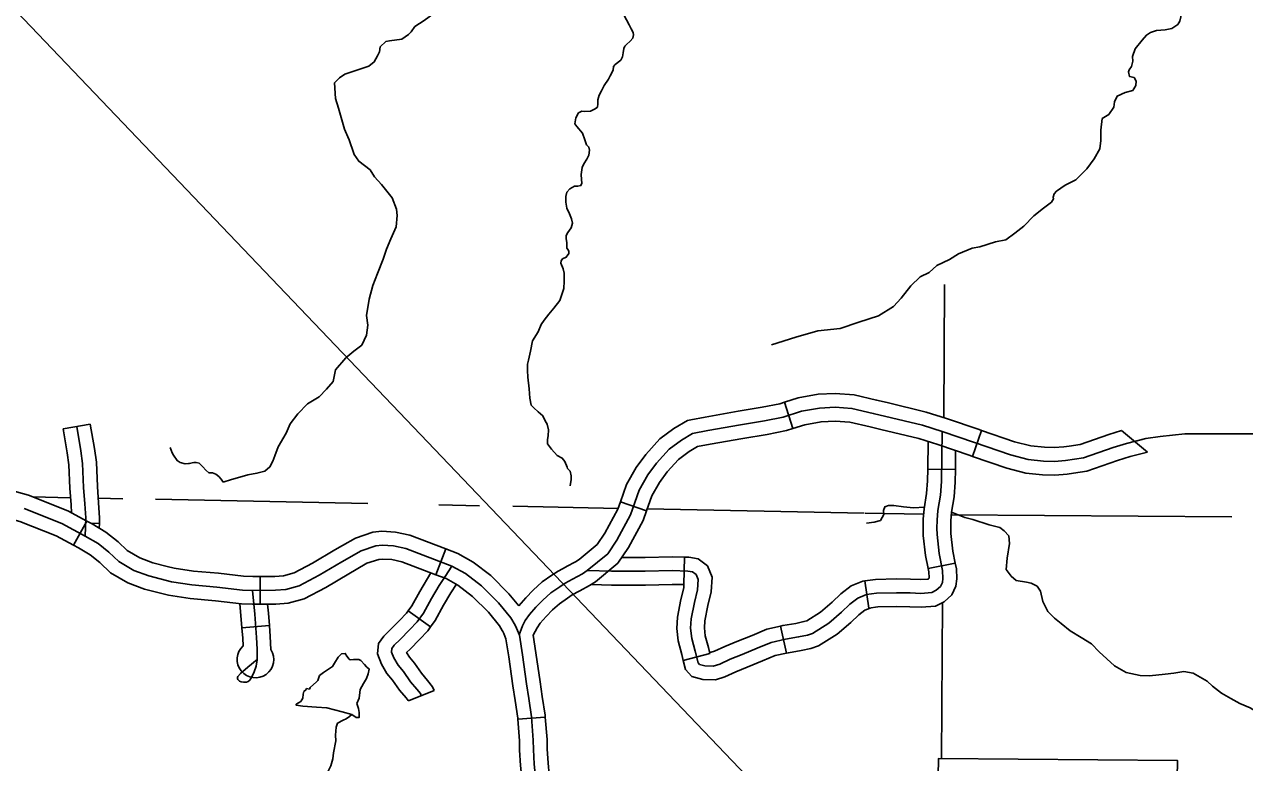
# Model space of a CAD drawing. Extents: x 813775 to 1157140, y 1757555 to 1979907.
# Drawn here: x 965544 to 978817, y 1851635 to 1859663 of the extents above; entities that cross this region are included whole.
import ezdxf

# ---------------------------------------------------------------- set-up
doc = ezdxf.new("R2010")
doc.units = 0
for name, color, linetype in [('Level 31', 7, 'Continuous'), ('Level 32', 7, 'Continuous'), ('Level 35', 7, 'Continuous'), ('Level 5', 7, 'Continuous'), ('Level 6', 7, 'Continuous'), ('R_Draft', 7, 'Continuous')]:
    doc.layers.add(name, color=color, linetype=linetype)

msp = doc.modelspace()

# ---------------------------------------------------------------- linework, layer by layer
at = {"layer": 'Level 31'}
for p, q in [((973903, 1855268), (973814, 1855554)), ((973814, 1855554), (973814, 1855554)), ((975858, 1854964), (975955, 1855248)), ((975955, 1855248), (975858, 1854964)), ((975955, 1855248), (975858, 1854964)), ((977762, 1855010), (977477, 1855246)), ((977762, 1855010), (977477, 1855246)), ((976910, 1855077), (976910, 1855077)), ((975858, 1854964), (975858, 1854964)), ((976957, 1854781), (976957, 1854781)), ((972029, 1854472), (972312, 1854373)), ((966079, 1853998), (966222, 1854262)), ((969003, 1853995), (969003, 1853995)), ((970021, 1853678), (970128, 1853958)), ((968107, 1853658), (968108, 1853358)), ((970911, 1852106), (971210, 1852130))]:
    msp.add_line(p, q, dxfattribs=at)
for points in [[(974930, 1855550), (974813, 1855578), (974569, 1855635), (974365, 1855649), (974177, 1855640), (973962, 1855600), (973814, 1855554)], [(973814, 1855554), (973760, 1855538), (973569, 1855499), (973308, 1855455), (972950, 1855392), (972793, 1855363)], [(975955, 1855248), (975928, 1855257), (975574, 1855378), (975353, 1855447), (974930, 1855550)], [(977619, 1855128), (977743, 1855160), (977899, 1855182), (978166, 1855209), (978456, 1855209), (978746, 1855209), (978929, 1855209), (979080, 1855218), (979263, 1855258), (979544, 1855352), (979656, 1855392), (979959, 1855455), (980227, 1855508), (980336, 1855542), (980487, 1855614)], [(972793, 1855363), (972758, 1855356), (972608, 1855267), (972457, 1855156), (972303, 1854987), (972199, 1854844), (972095, 1854660), (972029, 1854472)], [(972865, 1855071), (973003, 1855097), (973359, 1855159), (973624, 1855204), (973834, 1855246), (973903, 1855268)], [(974859, 1855258), (974744, 1855286), (974524, 1855337), (974362, 1855349), (974211, 1855341), (974034, 1855309), (973903, 1855268)], [(975858, 1854964), (975831, 1854973), (975481, 1855093), (975273, 1855158), (974859, 1855258)], [(975955, 1855248), (976315, 1855125), (976491, 1855080), (976640, 1855064), (976746, 1855060), (976852, 1855068), (976910, 1855077)], [(976910, 1855077), (976852, 1855068), (976746, 1855060), (976640, 1855064), (976491, 1855080), (976315, 1855125), (975955, 1855248)], [(976910, 1855077), (976852, 1855068), (976746, 1855060), (976640, 1855064), (976491, 1855080), (976315, 1855125), (975955, 1855248)], [(976910, 1855077), (977029, 1855096), (977340, 1855204), (977477, 1855246)], [(977477, 1855246), (977340, 1855204), (977029, 1855096), (976910, 1855077)], [(976910, 1855077), (977029, 1855096), (977340, 1855204), (977477, 1855246)], [(977477, 1855246), (977340, 1855204), (977029, 1855096), (976910, 1855077)], [(977477, 1855246), (977340, 1855204), (977029, 1855096), (976910, 1855077)], [(972312, 1854373), (972369, 1854535), (972452, 1854681), (972536, 1854797), (972658, 1854932), (972774, 1855017), (972865, 1855071)], [(977762, 1855010), (977574, 1854962), (977433, 1854919), (977102, 1854804), (976957, 1854781)], [(976957, 1854781), (977102, 1854804), (977433, 1854919), (977574, 1854962), (977762, 1855010)], [(976957, 1854781), (977102, 1854804), (977433, 1854919), (977574, 1854962), (977762, 1855010)], [(976957, 1854781), (976887, 1854770), (976752, 1854760), (976618, 1854765), (976437, 1854784), (976229, 1854838), (975858, 1854964)], [(975858, 1854964), (976229, 1854838), (976437, 1854784), (976618, 1854765), (976752, 1854760), (976887, 1854770), (976957, 1854781)], [(975858, 1854964), (976229, 1854838), (976437, 1854784), (976618, 1854765), (976752, 1854760), (976887, 1854770), (976957, 1854781)], [(966222, 1854262), (966017, 1854372), (965588, 1854542), (965234, 1854640), (965189, 1854647)], [(972029, 1854472), (972001, 1854391), (971858, 1854131), (971776, 1854007), (971577, 1853844), (971537, 1853817), (971442, 1853766)], [(965141, 1854351), (965170, 1854346), (965493, 1854257), (965890, 1854100), (966079, 1853998)], [(965541, 1854399), (965953, 1854236), (966207, 1854099), (966346, 1854017), (966464, 1853924), (966571, 1853821), (966736, 1853725), (966896, 1853665), (967144, 1853602), (967365, 1853567), (967639, 1853544), (967918, 1853511), (968027, 1853508), (968274, 1853509), (968387, 1853518), (968532, 1853558), (968751, 1853672), (968998, 1853819), (969208, 1853939), (969366, 1853993), (969435, 1854000), (969560, 1853991), (969693, 1853964), (970195, 1853772)], [(972312, 1854373), (972276, 1854268), (972115, 1853975), (972001, 1853804), (971756, 1853602), (971691, 1853560), (971585, 1853502)], [(966222, 1854262), (966280, 1854230), (966431, 1854141), (966563, 1854037), (966662, 1853942), (966800, 1853861), (966941, 1853808), (967097, 1853769)], [(970128, 1853958), (969735, 1854109), (969580, 1854140), (969433, 1854150), (969334, 1854141), (969146, 1854077), (969003, 1853995)], [(966079, 1853998), (966133, 1853969), (966261, 1853893), (966365, 1853811), (966480, 1853700), (966671, 1853589), (966851, 1853521), (967024, 1853478)], [(969003, 1853995), (968922, 1853948), (968677, 1853803), (968477, 1853698), (968361, 1853666), (968268, 1853659), (968107, 1853658)], [(970128, 1853958), (970259, 1853909), (970424, 1853816), (970617, 1853669), (970815, 1853471), (970921, 1853340)], [(969152, 1853734), (969270, 1853802), (969398, 1853845), (969437, 1853849), (969540, 1853842), (969651, 1853820), (970021, 1853678)], [(967097, 1853769), (967174, 1853749), (967383, 1853716), (967654, 1853694), (967929, 1853661), (968029, 1853658), (968107, 1853658)], [(968108, 1853358), (968280, 1853359), (968413, 1853369), (968587, 1853417), (968824, 1853540), (969074, 1853689), (969152, 1853734)], [(970021, 1853678), (970131, 1853636), (970259, 1853564), (970419, 1853443), (970591, 1853270), (970712, 1853121), (970741, 1853073)], [(970195, 1853772), (970342, 1853690), (970518, 1853556), (970703, 1853371), (970835, 1853208), (970883, 1853129), (970896, 1853098), (970928, 1853021)], [(971442, 1853766), (971436, 1853763), (971350, 1853717), (971282, 1853672), (971178, 1853599), (971080, 1853511), (970998, 1853427), (970921, 1853340)], [(967024, 1853478), (967113, 1853455), (967346, 1853418), (967624, 1853395), (967906, 1853361), (968025, 1853358), (968108, 1853358)], [(971585, 1853502), (971578, 1853498), (971504, 1853459), (971451, 1853424), (971364, 1853363), (971288, 1853295), (971218, 1853223), (971155, 1853152), (971121, 1853102), (971079, 1853022)], [(970741, 1853073), (970749, 1853060), (970758, 1853040), (970782, 1852981), (970813, 1852785), (970857, 1852468), (970882, 1852309), (970910, 1852118), (970911, 1852106)], [(970928, 1853021), (970961, 1852807), (971006, 1852490), (971030, 1852332), (971059, 1852134), (971079, 1851878), (971081, 1851777), (971090, 1851617), (971115, 1851369), (971133, 1851104), (971157, 1850767)], [(971079, 1853022), (971109, 1852829), (971154, 1852512), (971178, 1852354), (971208, 1852151), (971210, 1852130)], [(970986, 1851054), (970983, 1851094), (970965, 1851356), (970941, 1851605), (970931, 1851771), (970929, 1851870), (970911, 1852106)], [(971210, 1852130), (971229, 1851885), (971231, 1851783), (971240, 1851628), (971264, 1851381), (971282, 1851115), (971285, 1851076)]]:
    msp.add_lwpolyline(points, dxfattribs=at)
at = {"layer": 'Level 32'}
for p, q in [((965965, 1855265), (966261, 1855314)), ((975671, 1854822), (975371, 1854826)), ((966267, 1854238), (966360, 1854236)), ((972718, 1853570), (972726, 1853869)), ((975669, 1853805), (975375, 1853745)), ((974728, 1853314), (974686, 1853611)), ((969961, 1853110), (969718, 1853285)), ((968210, 1853126), (967911, 1853102)), ((973833, 1852826), (973767, 1853118)), ((972711, 1852745), (973001, 1852821)), ((970000, 1852418), (969721, 1852307))]:
    msp.add_line(p, q, dxfattribs=at)
for points in [[(965965, 1855265), (966008, 1855003), (966028, 1854873), (966039, 1854618), (966052, 1854439), (966058, 1854350)], [(966113, 1855289), (966157, 1855026), (966177, 1854887), (966188, 1854627), (966202, 1854449), (966211, 1854296), (966207, 1854099)], [(966261, 1855314), (966305, 1855050), (966327, 1854901), (966338, 1854636), (966352, 1854459), (966361, 1854298), (966360, 1854236)], [(975371, 1854826), (975376, 1855126)], [(975472, 1854116), (975470, 1854186), (975472, 1854273), (975481, 1854378), (975508, 1854543), (975519, 1854692), (975527, 1855236)], [(975671, 1854822), (975674, 1855027)], [(975375, 1853745), (975346, 1853887), (975322, 1854106), (975320, 1854185), (975322, 1854281), (975332, 1854396), (975358, 1854560), (975369, 1854699), (975371, 1854826)], [(975669, 1853805), (975643, 1853934), (975622, 1854127), (975620, 1854186), (975622, 1854264), (975630, 1854359), (975657, 1854525), (975669, 1854685), (975671, 1854822)], [(966360, 1854236), (966359, 1854184)], [(971667, 1853723), (971932, 1853716), (972298, 1853716), (972592, 1853723), (972759, 1853718), (972813, 1853710), (972850, 1853681), (972873, 1853627), (972866, 1853515), (972833, 1853375), (972797, 1853198), (972790, 1853098), (972804, 1852986), (972839, 1852848), (972873, 1852721), (972888, 1852703), (972946, 1852687), (973038, 1852685), (973107, 1852707), (973223, 1852761), (973351, 1852812), (973516, 1852879), (973666, 1852942), (973824, 1852977), (973965, 1853002), (974061, 1853022), (974118, 1853040), (974295, 1853152), (974431, 1853270), (974522, 1853357), (974611, 1853424), (974705, 1853462), (974814, 1853477), (975030, 1853482), (975178, 1853480), (975296, 1853475), (975414, 1853484), (975463, 1853509), (975510, 1853551), (975530, 1853593), (975534, 1853638), (975532, 1853725), (975494, 1853910), (975472, 1854116)], [(972043, 1853866), (972296, 1853866), (972592, 1853873), (972726, 1853869)], [(972726, 1853869), (972773, 1853868), (972874, 1853851), (972974, 1853775), (973025, 1853653), (973015, 1853493), (972979, 1853343), (972946, 1853178), (972941, 1853102), (972951, 1853014), (972984, 1852886), (973001, 1852821)], [(974728, 1853314), (974826, 1853328), (975031, 1853332), (975174, 1853330), (975299, 1853325), (975455, 1853337), (975548, 1853384), (975633, 1853460), (975677, 1853553), (975685, 1853633), (975682, 1853742), (975669, 1853805)], [(969860, 1852363), (969851, 1852385), (969813, 1852434), (969744, 1852515), (969668, 1852624), (969610, 1852693), (969561, 1852773), (969537, 1852836), (969541, 1852874), (969568, 1852912), (969633, 1852974), (969733, 1853077), (969816, 1853164), (969885, 1853260), (969974, 1853421), (970056, 1853561), (970121, 1853657), (970195, 1853772)], [(969718, 1853285), (969758, 1853340), (969844, 1853495), (969964, 1853700)], [(974686, 1853611), (974802, 1853627), (975030, 1853632), (975182, 1853630), (975293, 1853625), (975373, 1853631), (975377, 1853634), (975384, 1853639), (975384, 1853644), (975382, 1853708), (975375, 1853745)], [(969961, 1853110), (970012, 1853179), (970104, 1853346), (970183, 1853481), (970246, 1853574)], [(971714, 1853572), (971930, 1853566), (972299, 1853566), (972592, 1853573), (972718, 1853570)], [(972718, 1853570), (972719, 1853569), (972717, 1853537), (972686, 1853407), (972648, 1853218), (972640, 1853094), (972656, 1852959), (972694, 1852810), (972711, 1852745)], [(973767, 1853118), (973795, 1853125), (973936, 1853149), (974023, 1853168), (974055, 1853177), (974205, 1853272), (974330, 1853381), (974425, 1853472), (974537, 1853556), (974666, 1853608), (974686, 1853611)], [(968076, 1852868), (968069, 1852997), (968049, 1853249), (968027, 1853508)], [(967911, 1853102), (967900, 1853236), (967889, 1853362)], [(968210, 1853126), (968199, 1853261), (968190, 1853358)], [(969721, 1852307), (969720, 1852310), (969697, 1852339), (969625, 1852423), (969549, 1852533), (969488, 1852605), (969427, 1852706), (969384, 1852816), (969397, 1852929), (969454, 1853010), (969527, 1853081), (969625, 1853181), (969700, 1853260), (969718, 1853285)], [(973833, 1852826), (973854, 1852830), (973993, 1852855), (974098, 1852877), (974182, 1852903), (974384, 1853031), (974532, 1853159), (974619, 1853242), (974686, 1853292), (974744, 1853316), (974728, 1853314)], [(967924, 1852906), (967920, 1852987), (967911, 1853102)], [(968226, 1852865), (968219, 1853006), (968210, 1853126)], [(970000, 1852418), (969983, 1852460), (969930, 1852529), (969863, 1852606), (969788, 1852715), (969733, 1852781), (969701, 1852832), (969739, 1852868), (969841, 1852973), (969931, 1853068), (969961, 1853110)], [(972998, 1852836), (973016, 1852836), (973052, 1852847), (973164, 1852899), (973295, 1852951), (973459, 1853018), (973620, 1853085), (973767, 1853118)], [(968075, 1852755), (967976, 1852671), (967895, 1852604), (967865, 1852573), (967862, 1852559), (967864, 1852548), (967866, 1852539), (967873, 1852530), (967885, 1852522), (967902, 1852513), (967927, 1852509), (967960, 1852510), (967980, 1852518), (967995, 1852532), (968017, 1852566), (968044, 1852623), (968064, 1852684), (968075, 1852753), (968076, 1852868)], [(972711, 1852745), (972737, 1852649), (972805, 1852570), (972925, 1852538), (973060, 1852535), (973162, 1852567), (973282, 1852623), (973407, 1852673), (973574, 1852741), (973712, 1852798), (973833, 1852826)]]:
    msp.add_lwpolyline(points, dxfattribs=at)
msp.add_arc((968058, 1852757), 200, 132.0288, 32.6071, dxfattribs=at)
at = {"layer": 'Level 35'}
for points in [[(970348, 1859813), (970186, 1859821), (970098, 1859815), (970002, 1859786), (969891, 1859706), (969790, 1859640), (969750, 1859581), (969723, 1859552), (969649, 1859504), (969516, 1859483), (969476, 1859478), (969415, 1859419), (969405, 1859366), (969386, 1859321), (969349, 1859255), (969291, 1859209)], [(972064, 1859767), (972121, 1859657), (972146, 1859613), (972165, 1859575), (972170, 1859549), (972161, 1859515), (972132, 1859480), (972095, 1859443), (972076, 1859426), (972063, 1859400), (972056, 1859355), (972051, 1859309), (972032, 1859275), (971971, 1859228), (971953, 1859206), (971949, 1859166), (971915, 1859105), (971897, 1859069)], [(978134, 1859791), (978113, 1859698), (978092, 1859663), (978025, 1859618), (977954, 1859605), (977858, 1859597), (977794, 1859575), (977749, 1859546), (977701, 1859490), (977627, 1859397)], [(977627, 1859397), (977598, 1859313), (977601, 1859263), (977587, 1859204), (977561, 1859170), (977553, 1859146), (977566, 1859095), (977614, 1859085), (977638, 1859047), (977635, 1858997), (977601, 1858944), (977516, 1858922), (977431, 1858883), (977401, 1858821), (977393, 1858763), (977340, 1858683), (977269, 1858641)], [(969291, 1859209), (969028, 1859120), (968970, 1859083), (968919, 1859027), (968930, 1858857), (968962, 1858753)], [(971897, 1859069), (971852, 1858998), (971822, 1858942), (971796, 1858894), (971781, 1858844), (971783, 1858800), (971779, 1858764), (971752, 1858746), (971702, 1858720), (971641, 1858717), (971606, 1858720), (971570, 1858700), (971544, 1858647), (971530, 1858582), (971553, 1858551), (971614, 1858481), (971641, 1858406)], [(968962, 1858753), (969026, 1858525), (969073, 1858416), (969073, 1858419), (969132, 1858249), (969182, 1858174), (969304, 1858081), (969352, 1858007), (969427, 1857922), (969546, 1857778)], [(977269, 1858641), (977253, 1858514), (977253, 1858400), (977242, 1858309), (977181, 1858200), (977101, 1858091), (976982, 1857972)], [(971641, 1858406), (971659, 1858354), (971684, 1858328), (971691, 1858296), (971684, 1858242), (971662, 1858196), (971631, 1858147), (971611, 1858108), (971602, 1858030), (971605, 1857977), (971606, 1857937), (971597, 1857910), (971565, 1857904), (971528, 1857905), (971477, 1857873), (971445, 1857838), (971435, 1857791), (971432, 1857729)], [(976982, 1857972), (976865, 1857914), (976772, 1857848), (976746, 1857821), (976735, 1857784), (976740, 1857765), (976716, 1857731), (976629, 1857664), (976523, 1857582), (976416, 1857468), (976318, 1857391), (976220, 1857319), (976106, 1857300), (975936, 1857244), (975853, 1857231)], [(969546, 1857778), (969591, 1857652), (969599, 1857583), (969589, 1857463), (969530, 1857330)], [(971432, 1857729), (971443, 1857665), (971472, 1857604), (971494, 1857549), (971506, 1857503), (971490, 1857451), (971455, 1857399), (971436, 1857366), (971439, 1857331), (971444, 1857290), (971445, 1857228), (971459, 1857212), (971465, 1857193), (971465, 1857171), (971439, 1857132), (971398, 1857115), (971382, 1857093), (971379, 1857067)], [(969530, 1857330), (969482, 1857217), (969448, 1857111), (969384, 1856954), (969334, 1856824), (969296, 1856675), (969267, 1856499), (969280, 1856393), (969267, 1856284), (969214, 1856175), (969129, 1856109), (969041, 1856037), (968930, 1855907), (968903, 1855779)], [(975853, 1857231), (975705, 1857168), (975607, 1857107), (975471, 1857041), (975384, 1856966), (975288, 1856916), (975187, 1856820), (975081, 1856684), (974999, 1856594), (974834, 1856493), (974619, 1856424), (974417, 1856357)], [(971379, 1857067), (971403, 1857004), (971417, 1856956), (971417, 1856870), (971411, 1856791), (971390, 1856727), (971368, 1856662), (971302, 1856576), (971249, 1856511)], [(971249, 1856511), (971197, 1856447), (971164, 1856401), (971131, 1856320), (971071, 1856223), (971050, 1856110), (971029, 1856011), (971018, 1855968)], [(974417, 1856357), (974174, 1856330), (973935, 1856263), (973672, 1856178)], [(971018, 1855968), (971017, 1855900), (971019, 1855828), (971033, 1855699), (971043, 1855598), (971058, 1855522), (971086, 1855493), (971132, 1855448), (971185, 1855407), (971208, 1855352), (971229, 1855314), (971244, 1855254)], [(968903, 1855779), (968832, 1855695), (968750, 1855613), (968622, 1855538), (968519, 1855429), (968436, 1855320), (968391, 1855217), (968306, 1855068)], [(978929, 1855209), (978746, 1855209), (978456, 1855209), (978166, 1855209), (977899, 1855182), (977743, 1855160), (977533, 1855106), (977387, 1855062), (977066, 1854950), (976870, 1854919), (976749, 1854910), (976629, 1854914), (976464, 1854932), (976272, 1854981), (975880, 1855115), (975527, 1855236), (975313, 1855303), (974778, 1855432), (974546, 1855486), (974363, 1855499), (974194, 1855490), (973998, 1855455), (973797, 1855392), (973596, 1855352), (973333, 1855307), (972977, 1855245), (972812, 1855213), (972691, 1855142), (972557, 1855044), (972419, 1854892), (972326, 1854763), (972232, 1854598), (972138, 1854330), (971987, 1854053), (971889, 1853906), (971667, 1853723)], [(971244, 1855254), (971240, 1855188), (971234, 1855147), (971236, 1855100), (971276, 1855042), (971339, 1854973), (971395, 1854947), (971421, 1854911)], [(967706, 1854686), (967686, 1854718), (967658, 1854747), (967628, 1854770), (967589, 1854787), (967551, 1854787), (967516, 1854815), (967484, 1854851), (967445, 1854891), (967413, 1854898), (967387, 1854898), (967337, 1854886), (967328, 1854886), (967294, 1854884), (967240, 1854899), (967205, 1854919), (967167, 1854977), (967150, 1855004), (967129, 1855060)], [(968306, 1855068), (968267, 1854971), (968245, 1854912), (968214, 1854851), (968161, 1854806), (968073, 1854782), (967975, 1854763), (967887, 1854739), (967797, 1854713), (967706, 1854686)], [(971421, 1854911), (971448, 1854847), (971453, 1854835), (971480, 1854803), (971493, 1854754), (971490, 1854714), (971479, 1854644)], [(975334, 1854411), (975214, 1854407), (975105, 1854418), (975002, 1854431), (974943, 1854431), (974903, 1854415), (974888, 1854375), (974893, 1854333), (974856, 1854266), (974789, 1854251), (974704, 1854240)], [(975774, 1854302), (975630, 1854360)], [(976443, 1853596), (976332, 1853616), (976278, 1853664), (976225, 1853736), (976236, 1853858), (976260, 1854018), (976252, 1854100), (976201, 1854156), (976154, 1854193), (976039, 1854220), (975861, 1854278), (975774, 1854302)], [(971667, 1853723), (971614, 1853688), (971507, 1853630), (971427, 1853588), (971367, 1853548), (971271, 1853481), (971184, 1853403), (971108, 1853325), (971037, 1853244), (970992, 1853180), (970963, 1853124), (970925, 1853026)], [(978155, 1852627), (978047, 1852607), (977952, 1852597), (977782, 1852578), (977681, 1852581), (977529, 1852615), (977402, 1852687), (977235, 1852839), (977152, 1852926), (977038, 1852996), (976918, 1853067), (976820, 1853147), (976749, 1853206), (976677, 1853277), (976624, 1853386), (976597, 1853501), (976560, 1853554), (976494, 1853586), (976443, 1853596)], [(969106, 1852158), (969152, 1852124), (969185, 1852124), (969187, 1852149), (969187, 1852181), (969179, 1852225), (969166, 1852255), (969160, 1852279), (969187, 1852334), (969193, 1852396), (969198, 1852429), (969231, 1852494), (969266, 1852551), (969285, 1852600), (969296, 1852652), (969266, 1852677), (969242, 1852701), (969204, 1852745), (969182, 1852755), (969125, 1852755), (969089, 1852753), (969076, 1852761), (969051, 1852793), (969035, 1852823), (968994, 1852818), (968956, 1852783), (968918, 1852717), (968897, 1852679), (968864, 1852657), (968799, 1852614), (968755, 1852581), (968736, 1852527), (968720, 1852513), (968652, 1852453), (968647, 1852434)], [(979323, 1851921), (979186, 1852021), (979109, 1852071), (979082, 1852095), (979000, 1852156), (978878, 1852231), (978766, 1852279), (978668, 1852332), (978564, 1852390), (978469, 1852465), (978410, 1852521), (978259, 1852608), (978155, 1852627)], [(969106, 1852158), (969000, 1852187), (968834, 1852230), (968723, 1852236), (968573, 1852249), (968500, 1852260), (968502, 1852269), (968551, 1852298), (968573, 1852334), (968576, 1852380), (968584, 1852407), (968606, 1852426), (968614, 1852440), (968647, 1852434)], [(968907, 1851740), (968932, 1851873), (968929, 1851933), (968937, 1852020), (968951, 1852063), (969011, 1852098), (969046, 1852112), (969079, 1852137), (969106, 1852158)], [(968226, 1850374), (968293, 1850467), (968342, 1850560), (968432, 1850671), (968508, 1850756), (968551, 1850829), (968636, 1850938), (968655, 1850979), (968698, 1851098), (968698, 1851161), (968717, 1851248), (968731, 1851291), (968812, 1851457), (968850, 1851542), (968878, 1851599), (968899, 1851675), (968907, 1851740)]]:
    msp.add_lwpolyline(points, dxfattribs=at)
at = {"layer": 'Level 5'}
for points in [[(975553, 1856836), (975544, 1855389)], [(965635, 1854524), (966047, 1854516)], [(966348, 1854510), (966615, 1854505)], [(966971, 1854498), (969279, 1854453)], [(970051, 1854438), (970494, 1854429)], [(970858, 1854422), (972006, 1854400)], [(972320, 1854394), (974678, 1854348)], [(974689, 1854348), (975323, 1854335)], [(975623, 1854330), (978677, 1854306)], [(975531, 1853375), (975520, 1851679)]]:
    msp.add_lwpolyline(points, dxfattribs=at)
at = {"layer": 'Level 6'}
msp.add_lwpolyline([(977930, 1841190), (977931, 1841665), (976821, 1842091), (975682, 1843081), (975336, 1843082), (975338, 1843722), (975487, 1851679), (978086, 1851659), (978037, 1849008), (980636, 1848989), (980685, 1851640), (983283, 1851620), (983332, 1854270), (985208, 1854255)], dxfattribs=at)
at = {"layer": 'R_Draft'}
msp.add_line((982982, 1841465), (928075, 1898928), dxfattribs=at)

doc.saveas('drawing.dxf')
